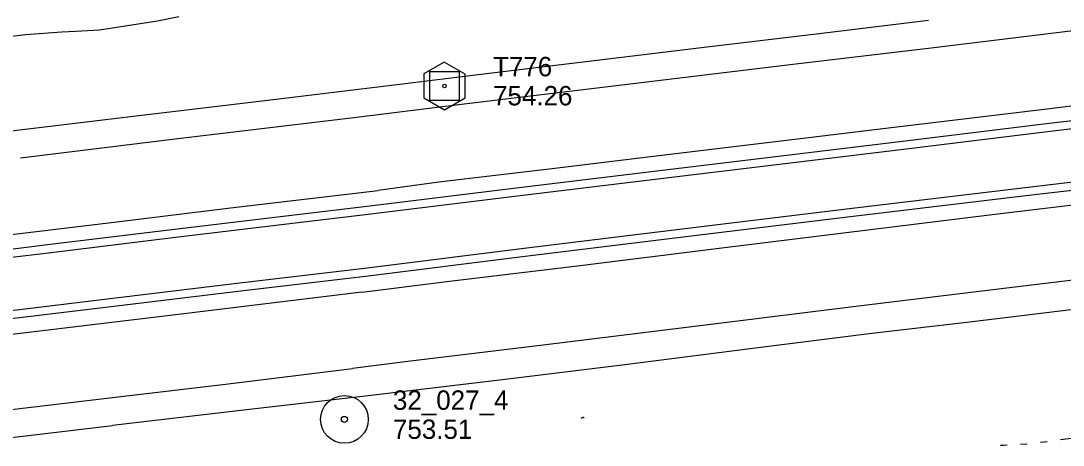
# Model space of a CAD drawing. Extents: x 589250 to 1188077, y 162953 to 363065.
# Drawn here: x 596374.6 to 596696.8, y 175052 to 175183.2 of the extents above; entities that cross this region are included whole.
import ezdxf

# ---------------------------------------------------------------- set-up
doc = ezdxf.new("R2010")
doc.units = 0
for name, color, linetype in [('E_DRN', 7, 'Continuous'), ('E_MAP_Control', 7, 'Continuous'), ('E_MAP_PassPoints', 7, 'Continuous'), ('E_RDWY', 7, 'Continuous'), ('E_RDWY_C_and_G', 7, 'Continuous'), ('E_RDWY_Gravel', 7, 'Continuous'), ('E_WTR_FlowLine', 7, 'Continuous')]:
    doc.layers.add(name, color=color, linetype=linetype)

msp = doc.modelspace()

# ---------------------------------------------------------------- linework, layer by layer
at = {"layer": 'E_DRN'}
msp.add_arc((596548.3, 175060.01), 0.571, 41.8483, 148.1085, dxfattribs=at)
at = {"layer": 'E_MAP_Control'}
for p, q in [((596501.04, 175158.6), (596501.04, 175167.6)), ((596501.04, 175167.6), (596510.04, 175167.6)), ((596501.04, 175158.6), (596501.04, 175167.6)), ((596501.04, 175167.6), (596510.04, 175167.6)), ((596501.04, 175158.6), (596501.04, 175167.6)), ((596501.04, 175167.6), (596510.04, 175167.6)), ((596501.04, 175158.6), (596501.04, 175167.6)), ((596501.04, 175167.6), (596510.04, 175167.6)), ((596510.04, 175167.6), (596510.04, 175158.6)), ((596510.04, 175167.6), (596510.04, 175158.6)), ((596510.04, 175167.6), (596510.04, 175158.6)), ((596510.04, 175167.6), (596510.04, 175158.6)), ((596510.04, 175158.6), (596501.04, 175158.6)), ((596510.04, 175158.6), (596501.04, 175158.6)), ((596510.04, 175158.6), (596501.04, 175158.6)), ((596510.04, 175158.6), (596501.04, 175158.6))]:
    msp.add_line(p, q, dxfattribs=at)
msp.add_lwpolyline([(596499.13, 175166.86), (596499.13, 175159.47), (596505.58, 175155.75), (596511.98, 175159.41), (596511.98, 175166.74), (596505.46, 175170.47)], close=True, dxfattribs=at)
msp.add_lwpolyline([(596499.13, 175166.86), (596499.13, 175159.47), (596505.58, 175155.75), (596511.98, 175159.41), (596511.98, 175166.74), (596505.46, 175170.47)], close=True, dxfattribs=at)
msp.add_lwpolyline([(596499.13, 175166.86), (596499.13, 175159.47), (596505.58, 175155.75), (596511.98, 175159.41), (596511.98, 175166.74), (596505.46, 175170.47)], close=True, dxfattribs=at)
msp.add_lwpolyline([(596499.13, 175166.86), (596499.13, 175159.47), (596505.58, 175155.75), (596511.98, 175159.41), (596511.98, 175166.74), (596505.46, 175170.47)], close=True, dxfattribs=at)
msp.add_circle((596505.54, 175163.1), 0.546, dxfattribs=at)
msp.add_circle((596505.54, 175163.1), 0.546, dxfattribs=at)
msp.add_circle((596505.54, 175163.1), 0.546, dxfattribs=at)
msp.add_circle((596505.54, 175163.1), 0.546, dxfattribs=at)
at = {"layer": 'E_MAP_PassPoints'}
for radius in [7.38, 7.38, 7.38, 7.38, 0.945, 0.945, 0.945, 0.945]:
    msp.add_circle((596474.61, 175059.98), radius, dxfattribs=at)
at = {"layer": 'E_RDWY'}
for p, q in [((596655.95, 175174.95), (596700.71, 175180.33)), ((596612.44, 175169.76), (596655.95, 175174.95)), ((596559.51, 175163.37), (596612.44, 175169.76)), ((596511.63, 175157.53), (596559.51, 175163.37)), ((596729.11, 175160.51), (596692.61, 175156.04)), ((596477.54, 175153.38), (596511.63, 175157.53)), ((596422.32, 175146.72), (596477.54, 175153.38)), ((596692.61, 175156.04), (596640.19, 175149.7)), ((596374.48, 175140.87), (596422.32, 175146.72)), ((596617.24, 175146.97), (596567.56, 175140.97)), ((596640.19, 175149.7), (596617.24, 175146.97)), ((596567.56, 175140.97), (596539.62, 175137.61)), ((596539.62, 175137.61), (596503.8, 175133.32)), ((596439.36, 175125.46), (596485, 175130.81)), ((596503.8, 175133.32), (596485, 175130.81)), ((596674.01, 175123.22), (596731.75, 175130.22)), ((596404.23, 175121.12), (596439.36, 175125.46)), ((596353.93, 175115.02), (596404.23, 175121.12)), ((596643.95, 175119.53), (596674.01, 175123.22)), ((596591.24, 175113.07), (596643.95, 175119.53)), ((596547.5, 175107.62), (596591.24, 175113.07)), ((596507.14, 175102.72), (596547.5, 175107.62)), ((596722.1, 175105.73), (596674.17, 175099.99)), ((596480.04, 175099.33), (596507.14, 175102.72)), ((596480.04, 175099.33), (596420.79, 175092.17)), ((596674.17, 175099.99), (596632.65, 175094.87)), ((596420.79, 175092.17), (596368.39, 175085.88)), ((596632.65, 175094.87), (596587.82, 175089.33)), ((596587.82, 175089.33), (596536.03, 175082.99)), ((596536.03, 175082.99), (596494.16, 175077.87)), ((596437.88, 175070.92), (596477.06, 175075.72)), ((596494.16, 175077.87), (596477.06, 175075.72)), ((596404.7, 175066.97), (596437.88, 175070.92)), ((596368.18, 175062.64), (596404.7, 175066.97))]:
    msp.add_line(p, q, dxfattribs=at)
at = {"layer": 'E_RDWY_C_and_G'}
for p, q in [((596692.45, 175151.57), (596733.73, 175156.59)), ((596692.75, 175149.08), (596734.03, 175154.11)), ((596647.12, 175146.08), (596692.45, 175151.57)), ((596647.41, 175143.6), (596692.75, 175149.08)), ((596609.6, 175141.54), (596647.12, 175146.08)), ((596609.9, 175139.06), (596647.41, 175143.6)), ((596571.19, 175136.87), (596609.6, 175141.54)), ((596526.05, 175131.37), (596571.19, 175136.87)), ((596571.5, 175134.39), (596609.9, 175139.06)), ((596735.98, 175137.65), (596686.75, 175131.8)), ((596526.36, 175128.89), (596571.5, 175134.39)), ((596736.29, 175135.17), (596687.04, 175129.32)), ((596482.47, 175126.05), (596526.05, 175131.37)), ((596686.75, 175131.8), (596628.98, 175124.93)), ((596482.77, 175123.57), (596526.36, 175128.89)), ((596687.04, 175129.32), (596629.28, 175122.45)), ((596458.25, 175123.15), (596482.47, 175126.08)), ((596628.98, 175124.93), (596583.27, 175119.33)), ((596421.29, 175118.71), (596458.25, 175123.15)), ((596458.55, 175120.67), (596482.77, 175123.6)), ((596629.28, 175122.45), (596583.57, 175116.85)), ((596382.88, 175114.03), (596421.29, 175118.71)), ((596421.59, 175116.22), (596458.55, 175120.67)), ((596583.27, 175119.33), (596531.83, 175113.03)), ((596383.18, 175111.54), (596421.59, 175116.22)), ((596583.57, 175116.85), (596532.14, 175110.55)), ((596339.37, 175108.82), (596382.88, 175114.03)), ((596339.67, 175106.34), (596383.18, 175111.54)), ((596531.83, 175113.03), (596480.82, 175106.65)), ((596532.14, 175110.55), (596481.13, 175104.17)), ((596480.82, 175106.65), (596443.12, 175102.19)), ((596443.12, 175102.19), (596406.47, 175097.75)), ((596481.12, 175104.17), (596443.42, 175099.71)), ((596443.42, 175099.71), (596406.77, 175095.27)), ((596406.47, 175097.75), (596359.88, 175092.17)), ((596406.77, 175095.27), (596360.18, 175089.69))]:
    msp.add_line(p, q, dxfattribs=at)
at = {"layer": 'E_RDWY_Gravel'}
for p, q in [((596622.21, 175179.4), (596655.2, 175183.41)), ((596585.84, 175175.1), (596622.21, 175179.4)), ((596554.38, 175171.34), (596585.84, 175175.1)), ((596519.33, 175167.03), (596554.38, 175171.34)), ((596489.2, 175163.36), (596519.33, 175167.03)), ((596451.77, 175158.77), (596489.2, 175163.36)), ((596408.46, 175153.71), (596451.77, 175158.77)), ((596361.34, 175147.95), (596408.46, 175153.71)), ((596700.85, 175094.09), (596666.96, 175089.94)), ((596666.96, 175089.94), (596637.68, 175086.56)), ((596637.68, 175086.56), (596600.02, 175081.79)), ((596600.02, 175081.79), (596561.3, 175076.91)), ((596561.3, 175076.91), (596524.29, 175072.38)), ((596524.29, 175072.38), (596481.93, 175067.27)), ((596481.93, 175067.27), (596445.28, 175063.07)), ((596445.28, 175063.07), (596402.95, 175058.07)), ((596352.79, 175052.1), (596402.95, 175058.07))]:
    msp.add_line(p, q, dxfattribs=at)
at = {"layer": 'E_WTR_FlowLine'}
for p, q in [((596416.86, 175183.17), (596398.89, 175180.37)), ((596423.42, 175184.45), (596416.86, 175183.17)), ((596375.99, 175178.89), (596363.88, 175177.52)), ((596387.24, 175179.71), (596375.99, 175178.89)), ((596391.53, 175179.95), (596387.24, 175179.71)), ((596398.89, 175180.37), (596391.53, 175179.95)), ((596689.81, 175052.92), (596691.86, 175053.2)), ((596695.97, 175053.75), (596703.25, 175054.7)), ((596677.42, 175052.02), (596678.42, 175052.07)), ((596678.42, 175052.07), (596679.49, 175052.12)), ((596683.63, 175052.31), (596685.7, 175052.41))]:
    msp.add_line(p, q, dxfattribs=at)

# ---------------------------------------------------------------- texts
at = {"layer": 'E_MAP_Control'}
for s, p in [('T776', (596520.55, 175166.1)), ('T776', (596520.55, 175166.1)), ('T776', (596520.55, 175166.1)), ('T776', (596520.55, 175166.1)), ('754.26', (596520.55, 175157.1)), ('754.26', (596520.55, 175157.1)), ('754.26', (596520.55, 175157.1)), ('754.26', (596520.55, 175157.1))]:
    msp.add_text(s, height=6, dxfattribs=at).set_placement(p)
at = {"layer": 'E_MAP_PassPoints'}
for s, p in [('32_027_4', (596489.61, 175062.96)), ('32_027_4', (596489.61, 175062.96)), ('32_027_4', (596489.61, 175062.96)), ('32_027_4', (596489.61, 175062.96)), ('753.51', (596489.61, 175053.96)), ('753.51', (596489.61, 175053.96)), ('753.51', (596489.61, 175053.96)), ('753.51', (596489.61, 175053.96))]:
    msp.add_text(s, height=6, dxfattribs=at).set_placement(p)

doc.saveas('drawing.dxf')
